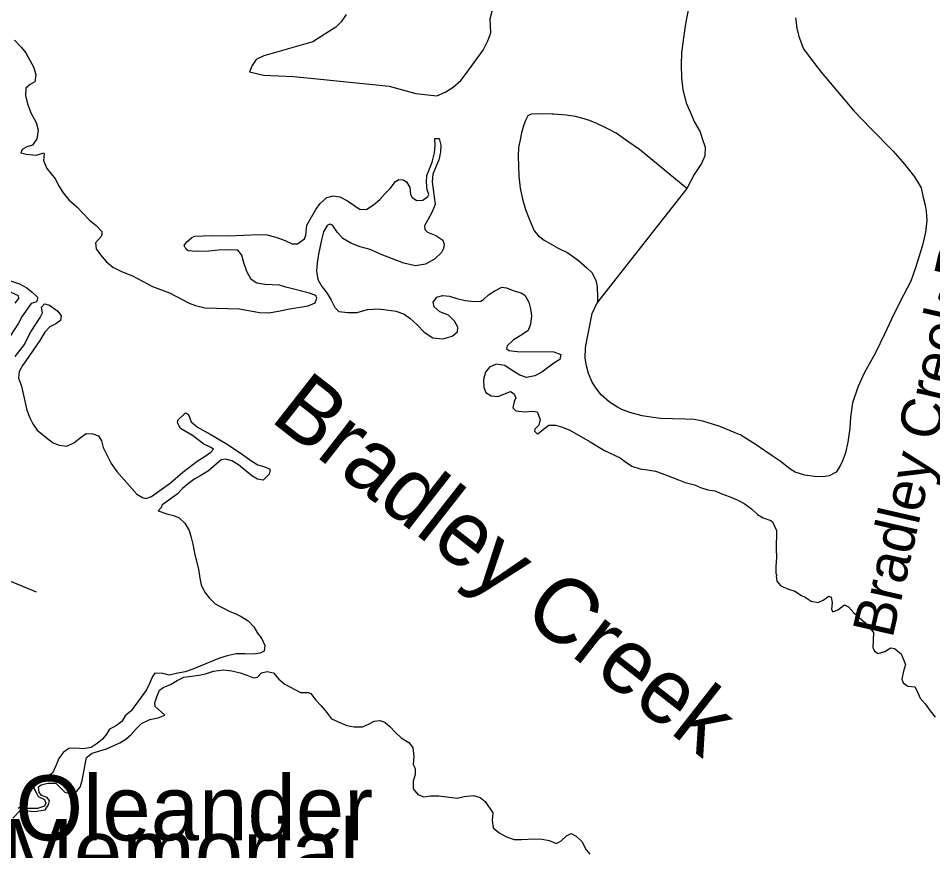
# Model space of a CAD drawing. Extents: x 2290055 to 2389491, y 66597 to 237875.
# Drawn here: x 2353628 to 2355737, y 169015 to 170936 of the extents above; entities that cross this region are included whole.
import ezdxf

# ---------------------------------------------------------------- set-up
doc = ezdxf.new("R2010")
doc.units = 0
for name, color, linetype in [('Exist Cultural Cemetery Label', 7, 'Continuous'), ('Exist Hydrographic Creek Double Shore', 7, 'Continuous'), ('Exist Hydrographic Creek Single Shore Label', 7, 'Continuous'), ('Exist Hydrographic Pond Under 1500 Sq Ft', 7, 'Continuous'), ('Exist Road Non-System Type 51', 7, 'Continuous'), ('Exist Road Non-System Type 51 Label', 7, 'Continuous')]:
    doc.layers.add(name, color=color, linetype=linetype)

msp = doc.modelspace()

# ---------------------------------------------------------------- linework, layer by layer
at = {"layer": 'Exist Hydrographic Creek Double Shore'}
for points in [[(2353619.2, 170885.9), (2353634, 170869.8), (2353644.7, 170856.2), (2353663.2, 170823), (2353668, 170805.6), (2353665.7, 170790), (2353654.7, 170783.8), (2353644.7, 170775.4), (2353644, 170758.1), (2353648.7, 170739.1), (2353657.7, 170716.4), (2353668.5, 170696), (2353673.5, 170677.9), (2353670.5, 170658.1), (2353660.2, 170643.7), (2353647.5, 170639.6), (2353636.5, 170633.1), (2353633.7, 170626.1), (2353646.2, 170622.5), (2353668.7, 170620.7), (2353686.2, 170625.5), (2353687, 170623.6), (2353685.5, 170608.2), (2353693.7, 170589.9), (2353713.2, 170564.7), (2353720.2, 170550.2), (2353731, 170533.1), (2353744.5, 170517.1), (2353763, 170501.2), (2353792, 170470.4), (2353807, 170458.4), (2353820, 170444.4), (2353820.7, 170438)], [(2354313.7, 170494.6), (2354324.2, 170508.6), (2354339.5, 170522.6), (2354354, 170526.5), (2354369.2, 170524.5), (2354387, 170515), (2354416.5, 170494.9), (2354431.5, 170495.7), (2354446.7, 170505.6), (2354461.2, 170518.1), (2354473.2, 170531.3), (2354485.7, 170543.5), (2354498, 170559.7), (2354505.5, 170564.3), (2354515, 170563.1), (2354522.7, 170558.9), (2354531, 170546), (2354532.5, 170529.7), (2354536, 170522.9), (2354546.5, 170515.8), (2354560.5, 170516.9), (2354572.5, 170524.9), (2354574.2, 170529.7), (2354570.7, 170540.5), (2354569.5, 170557.9), (2354570.2, 170573.6), (2354582, 170604.2), (2354587.7, 170625.8), (2354589, 170642.8), (2354588, 170658.6), (2354598, 170659), (2354602.2, 170643.4), (2354601.7, 170627.1), (2354597.7, 170609.3), (2354583.5, 170576.5), (2354582, 170558.7), (2354589, 170506.2), (2354581.2, 170488.1), (2354564.5, 170456.9), (2354565, 170449), (2354571.5, 170442.8), (2354591, 170435.1), (2354606.5, 170424.5), (2354610, 170414.9), (2354608.5, 170405.2), (2354603.7, 170396.1), (2354587.2, 170380.2), (2354566.5, 170368.6), (2354544, 170365.3), (2354516.7, 170371.2), (2354464.5, 170391.3), (2354439, 170402.5), (2354416.2, 170408.9), (2354394.7, 170417.5), (2354376.2, 170427.8), (2354363.5, 170441.9), (2354352.5, 170458.6), (2354346.2, 170461.5), (2354339.7, 170458.1), (2354331.7, 170443.2), (2354327.2, 170425.2), (2354320.2, 170392), (2354317, 170372.1), (2354315.5, 170352.9), (2354318.7, 170333.4), (2354327.5, 170317.6), (2354339, 170302.5), (2354349.5, 170285.6), (2354358, 170268.6), (2354367, 170259.4), (2354387.5, 170257.5), (2354409.5, 170257.4), (2354433, 170264.5), (2354459.5, 170265.4), (2354499.2, 170260.2), (2354517.7, 170253.5), (2354531, 170244.5), (2354547.7, 170229.1), (2354563.7, 170211.7), (2354583.7, 170198.8), (2354607, 170196.1), (2354628.2, 170202.8), (2354640.5, 170212.5), (2354641.2, 170223.5), (2354633.5, 170237.3), (2354619.5, 170250.8), (2354600, 170258.7), (2354587, 170270.2), (2354584.5, 170281.3), (2354592.7, 170292.3), (2354606, 170296.1), (2354622, 170294.8), (2354639.2, 170289.6), (2354658, 170285.3), (2354678.7, 170282.3), (2354694.5, 170283.1), (2354700.5, 170287.4), (2354712.5, 170298.1), (2354726.7, 170307.4), (2354743.2, 170315.7)], [(2353820.7, 170438), (2353818.5, 170432.6), (2353805.5, 170418.1), (2353807.5, 170403.9), (2353817, 170390.7), (2353830.7, 170375.3), (2353845.7, 170361.8), (2353866, 170352.1), (2353891.2, 170341.6), (2353937.2, 170317.2), (2353976.2, 170302.7), (2354021.5, 170278.9), (2354036, 170273.2), (2354058, 170267.7), (2354138, 170265.4), (2354183.7, 170257.2), (2354205.7, 170256.6), (2354227.7, 170260), (2354249, 170265.1), (2354296, 170272.8), (2354312.5, 170279.9), (2354316.5, 170290.3), (2354313.7, 170296.8), (2354299.2, 170302), (2354244.5, 170315.8), (2354230, 170320.4), (2354196, 170321.9), (2354178, 170325), (2354164.5, 170333.7), (2354155, 170352.2), (2354147.7, 170372.1), (2354143.5, 170389.6), (2354134.2, 170401.3), (2354114, 170402.2), (2354089.7, 170401.4), (2354067, 170398.8), (2354038.2, 170397.7), (2354019.5, 170399.5), (2354013.7, 170404.4), (2354010.2, 170412.2), (2354016.5, 170420.4), (2354027.7, 170430.5), (2354034.7, 170433.3), (2354073.2, 170434.6), (2354113.2, 170434.3), (2354182.5, 170437.6), (2354201, 170436.7), (2354221.7, 170431.4), (2354243.5, 170423.2), (2354259.5, 170415.8), (2354271.5, 170415.6), (2354288, 170427.1), (2354290.5, 170435.9), (2354293.2, 170458.9), (2354313.7, 170494.6)], [(2353610, 170330.1), (2353630.7, 170323.7), (2353647.5, 170314.2), (2353659.7, 170304.3), (2353672, 170292.4), (2353671.5, 170283.9), (2353668, 170281), (2353657.2, 170278), (2353636.7, 170248.4), (2353628, 170232.8), (2353598.2, 170186.8)], [(2353620.5, 170278.6), (2353629.2, 170289.8), (2353628.5, 170295.9), (2353611.5, 170303.4)], [(2354743.2, 170315.7), (2354753.7, 170314.4), (2354770.5, 170307.1), (2354787.2, 170302.4), (2354796, 170297.5), (2354805.5, 170280.9), (2354809, 170265.9), (2354811, 170249.3), (2354808.7, 170230.4), (2354803.5, 170215.4), (2354789, 170205.5), (2354769.5, 170194.2), (2354755, 170180), (2354754, 170173.9), (2354759, 170169.9), (2354778.5, 170166.9), (2354862.7, 170166.6), (2354879.2, 170160.4), (2354877, 170148.6), (2354862.7, 170140.6), (2354835.2, 170119.7), (2354819, 170111.1), (2354800, 170107.5), (2354784.5, 170112.9), (2354766.5, 170123.4), (2354750, 170135.1), (2354729.5, 170138.2), (2354714.5, 170131.2), (2354705, 170119.7), (2354700.7, 170102.4), (2354701, 170084.2), (2354706.2, 170072.4), (2354718.5, 170064.6), (2354733.5, 170063.3), (2354762.5, 170075.1), (2354771, 170069.3), (2354775, 170060.2), (2354771.5, 170051.6), (2354768, 170037), (2354775, 170030.6), (2354795.7, 170028), (2354813.5, 170029.2), (2354824.2, 170028.1), (2354831, 170010.4), (2354828.5, 169996.9), (2354819, 169987.8), (2354818.2, 169983), (2354824.2, 169977.2), (2354827, 169977.9), (2354838.7, 169988.1), (2354851.2, 169997), (2354866.7, 169997.4), (2354882.7, 169992.7), (2354900, 169985.4), (2354946.7, 169959), (2354980, 169938.4), (2355015.5, 169922.1), (2355026, 169913.8), (2355043, 169902.9), (2355062, 169896.5), (2355079, 169894.1), (2355097.2, 169890.8), (2355112.5, 169885.9), (2355150.7, 169870.7), (2355166, 169865.2), (2355187.2, 169859.8), (2355201.2, 169853.6), (2355217.7, 169848.2), (2355234.5, 169845.7), (2355250.2, 169838.9), (2355267.5, 169832.5), (2355286, 169824.8), (2355301.5, 169816.3), (2355318.5, 169803.8), (2355332.2, 169791.4), (2355345.7, 169783.2), (2355363.2, 169776.8), (2355367.5, 169774.2), (2355376.2, 169753.8), (2355375.5, 169710.7), (2355376.2, 169691.8), (2355375, 169671.3), (2355375, 169655.8), (2355377.5, 169650), (2355375.2, 169649.7), (2355377.2, 169636.9), (2355386.5, 169626), (2355403.7, 169618.3), (2355418.5, 169613.7), (2355434.2, 169603.7), (2355442.7, 169600.5), (2355456, 169591.2), (2355472.7, 169587.8), (2355484.2, 169593.2), (2355497, 169602.3), (2355502.5, 169600.6), (2355504.5, 169587.6), (2355503.5, 169571.5), (2355506.2, 169566.1), (2355517.5, 169570.8)], [(2353620.7, 170155.7), (2353642, 170183.6), (2353648.7, 170198.2), (2353656.7, 170212.4), (2353678, 170245.5), (2353683.7, 170256.6), (2353681.5, 170269.5), (2353688.2, 170277.3), (2353699.5, 170273.8), (2353718.5, 170260.2), (2353726.2, 170249.5), (2353724.7, 170238.7), (2353714.2, 170231.1), (2353700.5, 170224), (2353688.7, 170211.7), (2353677.7, 170192.7), (2353645.2, 170145.6), (2353637, 170135), (2353629.7, 170121.1), (2353628.5, 170105.4), (2353634.7, 170087.1), (2353647.5, 170032.2), (2353654, 170013.8), (2353661, 170000)], [(2353661, 170000), (2353671.2, 169985.7), (2353695.5, 169965.5), (2353708, 169956.1), (2353722.2, 169950.7), (2353739.7, 169948.9), (2353756, 169956.7), (2353773.5, 169970.4), (2353784.2, 169977.6), (2353799.5, 169976.9), (2353812.5, 169972.8), (2353819.5, 169960.7), (2353823.5, 169945.6), (2353842, 169908.5), (2353855, 169890.2), (2353901, 169838.1), (2353914.2, 169830), (2353921.7, 169828.2), (2353934.7, 169832.9), (2353978.5, 169864.2), (2354007, 169888.5), (2354040.5, 169914.4), (2354059, 169925.5), (2354072, 169934.9), (2354078, 169941.9), (2354070.5, 169946.6), (2354055.2, 169953.1), (2354029.2, 169973.3), (2354015.2, 169982.2), (2354001.5, 169989.7), (2353995, 170002.7), (2353996.7, 170009.4), (2354010, 170022.9), (2354013.5, 170025.4), (2354020.5, 170021.8), (2354026.5, 170004.9), (2354041, 169992.3), (2354070.5, 169976.7), (2354105.7, 169955.8), (2354139.2, 169933.7), (2354166.2, 169914), (2354180, 169905.4), (2354196, 169901.3), (2354206, 169896.7), (2354208.7, 169893), (2354206.5, 169884), (2354192.5, 169870), (2354179.5, 169872.3), (2354166, 169880.5), (2354135.2, 169905.7), (2354120.2, 169914.6), (2354105.5, 169918.9), (2354095.2, 169916.9), (2354066.5, 169892.1), (2354049, 169880.8), (2354035, 169873.1), (2354020.7, 169863.4), (2354006.2, 169850.7), (2353993.7, 169837.7), (2353959, 169812.8), (2353957.7, 169808.1), (2353950.5, 169799.5), (2353970.5, 169792.6), (2353985.5, 169788.5), (2353998.7, 169783.2), (2354012, 169770.7), (2354021.5, 169754), (2354026.5, 169738.1), (2354030.5, 169722.3), (2354034.5, 169697.7), (2354043, 169665.2), (2354046, 169644.3), (2354049.7, 169628.7), (2354057.5, 169612.7), (2354069, 169597.7), (2354081.5, 169584.9), (2354115.5, 169567.1), (2354129.7, 169562), (2354141.7, 169555.7), (2354157.5, 169545.8), (2354170.7, 169531.4), (2354179.5, 169517.4), (2354189.5, 169503.8), (2354196.5, 169488.5), (2354194.5, 169475.6), (2354185.5, 169470.9), (2354169.2, 169468.7), (2354150, 169469.7), (2354130.5, 169469.6), (2354109.5, 169464.8), (2354092, 169459.2), (2354030.5, 169434.2), (2354012.2, 169427.7), (2353991.5, 169424), (2353976, 169420.2), (2353960.7, 169423.9), (2353942.2, 169424.5), (2353937, 169417.1)], [(2355517.5, 169570.8), (2355533, 169582.8)], [(2355533, 169582.8), (2355542.5, 169577.8), (2355554.2, 169564.6), (2355579.2, 169542.8), (2355600.2, 169518.8), (2355598.2, 169484), (2355602.2, 169475.2), (2355611, 169470.5), (2355626.5, 169474.5), (2355640.2, 169483), (2355648.5, 169481.5), (2355664, 169469.5), (2355674, 169444.6), (2355669.5, 169429.2), (2355665.7, 169411), (2355668.5, 169402.7), (2355679.2, 169394.9), (2355695.2, 169392.9), (2355701, 169383.6), (2355708, 169366.9), (2355719.2, 169353.7), (2355730.5, 169337.8), (2355742.5, 169323.5)], [(2353937, 169417.1), (2353930.5, 169400.7), (2353923.5, 169386.2), (2353888, 169337.5), (2353874.2, 169326.7), (2353866.7, 169313.3), (2353851.5, 169302.1), (2353838, 169295.4), (2353831.2, 169284.1), (2353821.5, 169272.1), (2353809.5, 169262.4), (2353795.5, 169253.5), (2353777, 169250.3), (2353760.7, 169251.5), (2353744.2, 169250.6), (2353731, 169241.7), (2353721.5, 169228), (2353714.5, 169210.7), (2353706.5, 169194.1), (2353693.7, 169185.2), (2353677, 169175.1), (2353664.5, 169164.8), (2353663.7, 169158.8), (2353668.5, 169149.2), (2353673.5, 169140.3), (2353688.2, 169133.1), (2353691.2, 169125.1), (2353688.2, 169117.9), (2353672, 169112.1), (2353650.5, 169112.8), (2353634.2, 169117.2), (2353627.5, 169112.8)], [(2353694.2, 169138.1), (2353681.2, 169142.8), (2353675.7, 169150.1), (2353674.2, 169162.1), (2353680.7, 169167.3), (2353696, 169171.1), (2353714, 169171.2), (2353735.2, 169150), (2353747.2, 169147.2), (2353761.7, 169151.5), (2353770, 169161.6), (2353775.2, 169177.2), (2353785.2, 169229.8), (2353798.2, 169240), (2353831.2, 169249.8), (2353861.7, 169263.9), (2353876, 169272.1), (2353888.2, 169283.6), (2353899.5, 169296.7), (2353912, 169308.8), (2353930.7, 169317.8), (2353950, 169321.8), (2353966, 169328.2), (2353943.5, 169348.1), (2353942.7, 169356.1), (2353947.2, 169370.5), (2353953.2, 169385.3), (2353961.7, 169391.5), (2353979, 169398.9), (2353994, 169407.8), (2354009.7, 169415.3), (2354043.7, 169420), (2354059.7, 169423.6), (2354078.2, 169429.6), (2354101, 169432.7), (2354120, 169430.1), (2354139, 169425.5), (2354155, 169420.5), (2354170.5, 169413.9), (2354179.5, 169415.7), (2354188.7, 169425.9), (2354201.7, 169428.6), (2354216.5, 169425.3), (2354228.5, 169411.3), (2354242.2, 169399.8), (2354278.5, 169380.1), (2354296.2, 169380.5), (2354302, 169377.8), (2354313.7, 169362.4), (2354326.5, 169349.7), (2354336.5, 169337.6), (2354350, 169319.6), (2354369, 169310.6), (2354385.7, 169304.4), (2354402.2, 169300.8)], [(2354402.2, 169300.8), (2354421.2, 169301), (2354435, 169307), (2354448.5, 169314.2), (2354461.7, 169315.8), (2354473, 169311.4), (2354484.7, 169301.6), (2354497, 169288.7), (2354511, 169275.7), (2354528, 169264.6), (2354537.5, 169253.5), (2354540, 169232.7), (2354538.5, 169213.8), (2354543, 169204.6), (2354543.2, 169191.3), (2354538.5, 169175.2), (2354538.2, 169158), (2354549.5, 169144.6), (2354563, 169139.5), (2354578.7, 169141.4), (2354597.5, 169142), (2354640, 169136.5), (2354656, 169140.2), (2354677.7, 169142.2), (2354692.7, 169137.5), (2354704.2, 169128.5), (2354722, 169102.2), (2354720.7, 169085), (2354722.7, 169067.5), (2354736.5, 169056.4), (2354753.5, 169047), (2354771, 169041.2), (2354788, 169040.7), (2354818.5, 169042.4), (2354835.7, 169041.4), (2354851.7, 169038.8), (2354869, 169032), (2354880, 169037.9), (2354891.7, 169049.5), (2354902.5, 169054.4), (2354914, 169048.4), (2354927.7, 169036.3), (2354937.2, 169016.8), (2354946.2, 169006.8)], [(2353615, 169090.5), (2353632.7, 169108.5), (2353665.7, 169105.6), (2353689.7, 169109.2), (2353697.5, 169120.8), (2353699.7, 169130.2), (2353694.2, 169138.1)]]:
    msp.add_lwpolyline(points, dxfattribs=at)
at = {"layer": 'Exist Hydrographic Pond Under 1500 Sq Ft'}
for points in [[(2354167.1, 170827), (2354161.1, 170813), (2354193.1, 170805), (2354262, 170802), (2354324.9, 170796), (2354482.7, 170780), (2354544.6, 170763), (2354593.2, 170757.2), (2354612, 170766.1), (2354631, 170777.5), (2354648, 170792.7), (2354658.5, 170805.6), (2354700, 170862.5), (2354710.7, 170884.1), (2354717.5, 170903.1), (2354716, 170934.9), (2354721.2, 170955.8)], [(2354384, 170944.7), (2354372.5, 170928.4), (2354359.7, 170915.7), (2354345.7, 170906.5), (2354306.9, 170881.9), (2354194.1, 170850), (2354176.1, 170841), (2354167.1, 170827)]]:
    msp.add_lwpolyline(points, dxfattribs=at)
at = {"layer": 'Exist Road Non-System Type 51'}
msp.add_line((2355169.7, 170543.3), (2354963.8, 170281.1), dxfattribs=at)
for points in [[(2355173.2, 170959.6), (2355166.5, 170923.3), (2355161.8, 170891.3), (2355157.3, 170856.9), (2355156.4, 170829), (2355157.6, 170799.2), (2355160.7, 170771.1), (2355167.8, 170741.5), (2355176.4, 170721.8), (2355187.6, 170696.3), (2355200.3, 170674.5), (2355205.2, 170659), (2355211.9, 170639.2), (2355210.7, 170619.1), (2355203.2, 170600.8), (2355186.1, 170576.1), (2355169.7, 170543.3)], [(2355419.9, 170937.6), (2355422.9, 170913.7), (2355427.9, 170893.9), (2355438.9, 170866.1), (2355453.8, 170844.7), (2355479.1, 170811.9), (2355554.5, 170722.7), (2355594.2, 170682.2), (2355644.5, 170630.1), (2355671.6, 170599.3), (2355694.8, 170570.4), (2355709.9, 170544.7), (2355714.7, 170522.9), (2355719.3, 170505), (2355721.9, 170491.3), (2355722.7, 170469.4), (2355719.8, 170443), (2355712.8, 170412.9), (2355707.6, 170394.6), (2355697.2, 170360.1), (2355686.2, 170329.8), (2355669.5, 170296.9), (2355652.7, 170264.4), (2355641.8, 170242), (2355625.1, 170207.2), (2355604.8, 170164.4), (2355578.5, 170117.4), (2355564, 170084.7), (2355551.3, 170048.4), (2355546.7, 170016), (2355545.8, 169990.1), (2355540.8, 169957.7), (2355535.8, 169933.6), (2355528.7, 169915.2), (2355522.9, 169903.2), (2355513.7, 169888.7), (2355497.9, 169880.2), (2355483.9, 169877.7), (2355463.8, 169878.9), (2355441.7, 169881.9), (2355419.5, 169888.9), (2355407.3, 169896.6), (2355384.7, 169913.8), (2355366.1, 169926.8), (2355349.6, 169938.3), (2355327, 169953.5), (2355308.5, 169964.6), (2355294, 169974.2), (2355271.6, 169983.2), (2355245.3, 169994.3), (2355229, 169999.5), (2355206.7, 170006.5), (2355186.6, 170010), (2355166.5, 170011.2), (2355136.6, 170012), (2355108.7, 170012.8), (2355086.5, 170015.9), (2355066.4, 170019), (2355037.9, 170026.1), (2355019.6, 170033.2), (2355009.5, 170038.8), (2354991, 170050.2), (2354972.3, 170067.5), (2354959.8, 170083.1), (2354951.1, 170096.5), (2354942.4, 170116.2), (2354937.8, 170134.1), (2354935.1, 170152), (2354936.1, 170176), (2354939.3, 170196.1), (2354951.1, 170254.7), (2354963.8, 170281.1)], [(2355169.7, 170543.3), (2355060.1, 170633.2), (2355033.1, 170652.1), (2355006.4, 170671.1), (2354986, 170682.1), (2354961.6, 170693.3), (2354945.2, 170700.5), (2354927, 170705.7), (2354913, 170709.4), (2354890.9, 170712.5), (2354862.6, 170715.3), (2354858.6, 170715.1), (2354826.5, 170715.8), (2354810.7, 170715.2), (2354802.7, 170711), (2354797.2, 170700.6), (2354793.6, 170690.6), (2354788.5, 170672.3), (2354784.8, 170656.1), (2354781.6, 170638.2), (2354780.4, 170618.2), (2354782.3, 170572), (2354785.3, 170544.2), (2354790.3, 170518.5), (2354797.5, 170494.8), (2354806.2, 170473.1), (2354817.5, 170445.4), (2354827.8, 170434), (2354840.3, 170424.3), (2354872.9, 170405.5), (2354895.3, 170394.6), (2354919.9, 170377.5), (2354938.7, 170360.2), (2354951.3, 170348.6), (2354959.9, 170330.9), (2354962.4, 170317.2), (2354963.4, 170291.3), (2354963.8, 170281.1)], [(2353669.9, 169611.6), (2353405.3, 169721.2), (2353310, 169757.5), (2353299.7, 169759), (2353283.9, 169760.4), (2353275.7, 169760.1), (2353265.9, 169759.7), (2353255.8, 169757.3), (2353244.2, 169752.9), (2353234.3, 169746.6), (2353228.5, 169742.1), (2353220.9, 169735.9), (2353213, 169729.7), (2353205.4, 169721.5), (2353184.6, 169692.4)]]:
    msp.add_lwpolyline(points, dxfattribs=at)

# ---------------------------------------------------------------- texts
at = {"layer": 'Exist Cultural Cemetery Label'}
for s, p in [('Oleander', (2353621, 169038.9)), ('Memorial', (2353588.8, 168938))]:
    msp.add_text(s, height=150, dxfattribs=at).set_placement(p)
at = {"layer": 'Exist Hydrographic Creek Single Shore Label'}
msp.add_text('Bradley Creek', height=150, rotation=321.9822, dxfattribs=at).set_placement((2354205.6, 170009.4))
at = {"layer": 'Exist Road Non-System Type 51 Label'}
msp.add_text('Bradley Creek Point Rd.', height=95, rotation=77.1061, dxfattribs=at).set_placement((2355643.6, 169503.2))

doc.saveas('drawing.dxf')
